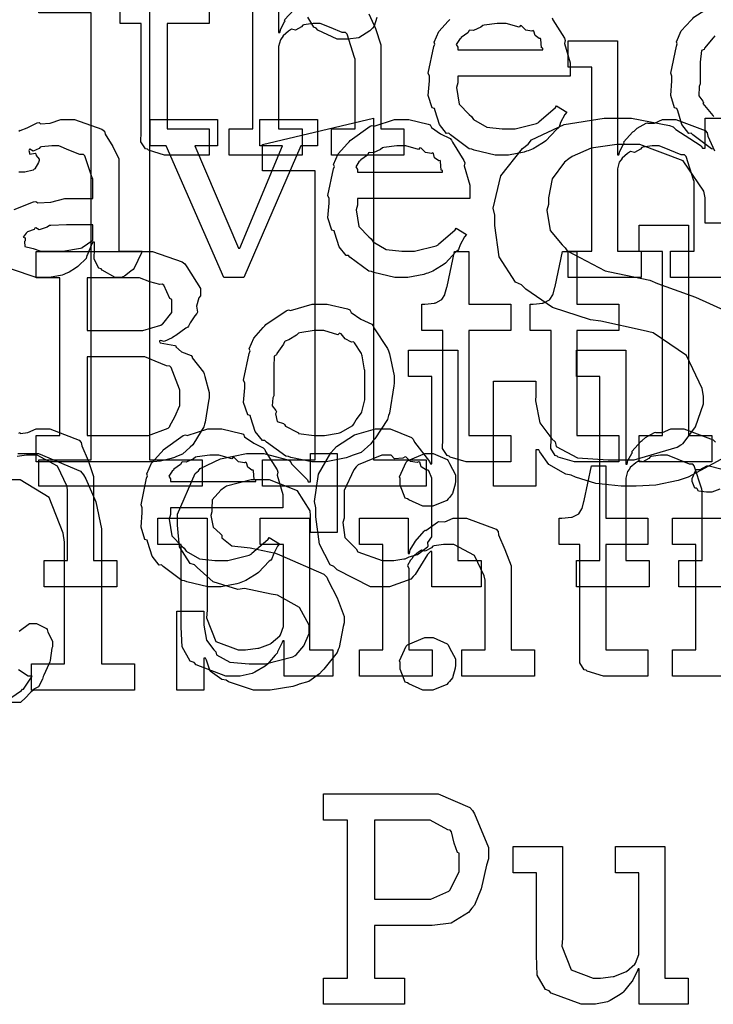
# Model space of a CAD drawing. Extents: x 0 to 8.5, y 0 to 11.
# Tile 292 of 379: x 3.235 to 3.601, y 6.474 to 6.994. Entities that reach past the tile are written whole.
import ezdxf

# ---------------------------------------------------------------- set-up
doc = ezdxf.new("R2010")
doc.units = 0
doc.layers.get('0').update_dxf_attribs({"linetype": 'CONTINUOUS'})

msp = doc.modelspace()

# ---------------------------------------------------------------- linework, layer by layer
at = {"color": 0}
for points in [[(3.37175, 7.04758), (3.37175, 6.98725), (3.3724, 6.98725), (3.3724, 6.98725), (3.37289, 6.98921), (3.37489, 6.993), (3.37522, 6.99354), (3.37494, 6.99403), (3.37989, 6.9994)], [(3.41932, 6.99724), (3.42285, 6.98936), (3.42578, 6.98079), (3.42578, 6.97792), (3.42578, 6.93647), (3.43793, 6.93647), (3.43793, 6.92258), (3.39974, 6.92258), (3.39974, 6.93647), (3.41211, 6.93647), (3.41211, 6.97314), (3.41183, 6.97401), (3.40793, 6.98649), (3.40713, 6.98725), (3.40533, 6.98731), (3.39942, 6.98969), (3.39378, 6.99203), (3.39193, 6.99203), (3.39008, 6.99203), (3.38514, 6.99132), (3.38456, 6.99115), (3.3839, 6.99029), (3.38075, 6.98861), (3.37853, 6.98904), (3.37804, 6.98876), (3.37706, 6.98796), (3.37414, 6.98551), (3.37364, 6.98469), (3.37349, 6.98443), (3.37267, 6.98351), (3.37175, 6.97999), (3.37175, 6.97879), (3.37175, 6.93647), (3.38411, 6.93647), (3.38411, 6.92258), (3.34571, 6.92258), (3.34571, 6.93647), (3.34571, 6.93647), (3.35807, 6.93647), (3.35807, 7.03369)], [(3.33501, 7.00592), (3.33501, 6.99203), (3.31287, 6.99203), (3.31287, 6.93647), (3.33501, 6.93647), (3.33501, 6.92258), (3.33404, 6.92258), (3.33182, 6.92258), (3.33111, 6.92258), (3.32986, 6.92258), (3.32704, 6.92258), (3.32611, 6.92258), (3.32471, 6.92258), (3.3215, 6.92258), (3.32047, 6.92258), (3.31901, 6.92258), (3.31569, 6.92258), (3.31461, 6.92258), (3.31461, 6.92258), (3.31158, 6.92258), (3.303, 6.92513), (3.30246, 6.92562), (3.30143, 6.92589), (3.29904, 6.92958), (3.29921, 6.93479), (3.29921, 6.93647), (3.29921, 6.99203), (3.28814, 6.99203), (3.28814, 7.00592)], [(3.60178, 6.92562), (3.60037, 6.92589), (3.59044, 6.93321), (3.58963, 6.93408), (3.58843, 6.93403), (3.58469, 6.93864), (3.58247, 6.94586), (3.58203, 6.9471), (3.58078, 6.94749), (3.57878, 6.954), (3.57943, 6.96169), (3.57943, 6.96425), (3.57878, 6.96588), (3.58176, 6.98014), (3.58225, 6.98139), (3.58182, 6.98242), (3.58436, 6.98822), (3.58957, 6.99376), (3.5905, 6.99463), (3.59099, 6.99533), (3.60206, 7.00244)], [(3.42367, 6.99528), (3.42225, 6.99056), (3.42139, 6.98958), (3.41986, 6.98812), (3.41407, 6.98449), (3.40831, 6.98372), (3.40642, 6.98372), (3.40642, 6.98372), (3.40272, 6.98372), (3.39247, 6.98861), (3.39165, 6.98958), (3.39035, 6.99007), (3.38721, 6.99533)], [(3.51611, 6.99507), (3.5166, 6.99397), (3.52262, 6.98432), (3.52306, 6.98313), (3.52268, 6.98156), (3.52567, 6.97136), (3.52567, 6.96793), (3.52567, 6.96425), (3.46642, 6.96425), (3.46642, 6.96078), (3.46571, 6.95817), (3.46707, 6.94938), (3.47239, 6.94407), (3.47358, 6.94299), (3.47461, 6.94135), (3.48161, 6.93728), (3.48975, 6.93647), (3.49246, 6.93647), (3.49658, 6.93647), (3.50792, 6.93918), (3.50896, 6.93972), (3.50917, 6.94006), (3.5179, 6.94775), (3.5185, 6.94862), (3.52393, 6.94515), (3.52294, 6.94396), (3.52067, 6.93978), (3.51981, 6.93733), (3.51938, 6.93668), (3.51839, 6.93599), (3.51292, 6.93007), (3.51221, 6.92953), (3.51069, 6.9286), (3.50612, 6.92589), (3.50353, 6.92486), (3.50265, 6.92453), (3.50146, 6.92404), (3.49306, 6.92258), (3.49029, 6.92258), (3.49029, 6.92258), (3.48617, 6.92258), (3.47499, 6.92513), (3.47379, 6.92562), (3.47239, 6.92589), (3.46246, 6.93321), (3.46164, 6.93408), (3.46044, 6.93403), (3.45671, 6.93864), (3.45449, 6.94586), (3.45404, 6.9471), (3.45281, 6.94749), (3.45079, 6.954), (3.45144, 6.96169), (3.45144, 6.96425), (3.45079, 6.96582), (3.45378, 6.97993), (3.45426, 6.98118), (3.45383, 6.98221), (3.45628, 6.98785), (3.46121, 6.99333), (3.46208, 6.99419)], [(3.602, 6.98551), (3.60118, 6.98443), (3.59668, 6.97906), (3.59636, 6.97835), (3.59511, 6.97771), (3.5944, 6.97168), (3.5944, 6.96967), (3.5944, 6.96013), (3.59381, 6.95876), (3.59369, 6.95378), (3.59581, 6.95111), (3.59614, 6.95036), (3.59571, 6.94987), (3.60097, 6.94353), (3.60157, 6.94299)], [(3.61692, 6.85796), (3.57872, 6.85796), (3.57872, 6.87185), (3.5911, 6.87185), (3.5911, 6.90853), (3.59082, 6.9094), (3.58692, 6.92188), (3.5861, 6.92264), (3.58431, 6.92269), (3.5784, 6.92507), (3.57275, 6.9274), (3.5709, 6.9274), (3.56907, 6.9274), (3.56413, 6.92671), (3.56353, 6.92654), (3.56288, 6.92567), (3.55974, 6.92399), (3.55751, 6.92443), (3.55701, 6.92415), (3.55604, 6.92333), (3.55311, 6.9209), (3.55263, 6.92008), (3.55246, 6.91982), (3.55165, 6.91889), (3.55072, 6.91536), (3.55072, 6.91417), (3.55072, 6.87185), (3.5631, 6.87185), (3.5631, 6.85796), (3.52468, 6.85796), (3.52468, 6.87185), (3.52468, 6.87185), (3.53706, 6.87185), (3.53706, 6.96907), (3.52468, 6.96907), (3.52468, 6.98296), (3.55072, 6.98296), (3.55072, 6.92264), (3.55138, 6.92264), (3.55138, 6.92264), (3.55186, 6.92458), (3.55387, 6.92839), (3.55419, 6.92893), (3.55393, 6.92942), (3.55886, 6.93479), (3.5594, 6.93522), (3.5594, 6.93522), (3.56108, 6.93674), (3.56586, 6.93935), (3.56657, 6.93956), (3.56662, 6.93935), (3.57015, 6.93935), (3.57443, 6.94129), (3.5759, 6.94129), (3.58143, 6.94129), (3.5969, 6.93554), (3.59804, 6.93435), (3.59831, 6.93261), (3.60183, 6.92475)], [(3.23465, 6.93522), (3.23529, 6.93565), (3.23529, 6.9356), (3.23899, 6.93696), (3.24431, 6.93956), (3.24528, 6.93978), (3.24599, 6.93901), (3.25119, 6.9394), (3.25683, 6.94129), (3.25874, 6.94129), (3.264, 6.94129), (3.27849, 6.93625), (3.27979, 6.93522), (3.28022, 6.9336), (3.28424, 6.92708), (3.28737, 6.92051), (3.28737, 6.91829), (3.28737, 6.87185), (3.29975, 6.87185), (3.29932, 6.87093), (3.29546, 6.86279), (3.29497, 6.86208), (3.29378, 6.86128), (3.29036, 6.85851), (3.28857, 6.85796), (3.28803, 6.85796), (3.28554, 6.85796), (3.2786, 6.86176), (3.27806, 6.86253), (3.27686, 6.8629), (3.27442, 6.86751), (3.27458, 6.87321), (3.27458, 6.87511), (3.27458, 6.87663), (3.27371, 6.87663), (3.27317, 6.87565), (3.27078, 6.87007), (3.27046, 6.86947), (3.27013, 6.868), (3.26617, 6.86404), (3.26568, 6.86361), (3.26454, 6.8629), (3.26112, 6.86068), (3.259, 6.85975), (3.25831, 6.85949), (3.25743, 6.8591), (3.25076, 6.85796), (3.24854, 6.85796), (3.24854, 6.85796), (3.24382, 6.85796), (3.23079, 6.86231)], [(3.60525, 6.76172), (3.588, 6.75244), (3.58594, 6.75174), (3.58279, 6.75071), (3.57086, 6.74815), (3.56049, 6.74761), (3.55707, 6.74761), (3.55707, 6.74761), (3.55257, 6.74761), (3.53917, 6.74908), (3.52843, 6.7525), (3.52626, 6.75347), (3.52339, 6.75401), (3.51443, 6.75917), (3.50976, 6.76574), (3.50911, 6.76693), (3.5076, 6.76693), (3.5076, 6.74761), (3.48525, 6.74761), (3.48525, 6.80317), (3.5076, 6.80317), (3.5076, 6.79579), (3.50732, 6.79275), (3.50971, 6.78119), (3.51606, 6.77268), (3.51779, 6.77106), (3.51833, 6.76867), (3.52951, 6.76269), (3.54579, 6.7615), (3.55122, 6.7615), (3.55946, 6.7615), (3.58225, 6.76824), (3.58421, 6.76953), (3.58529, 6.77024), (3.59179, 6.77897), (3.59614, 6.79113), (3.59614, 6.79514), (3.59543, 6.79921), (3.58708, 6.81668), (3.56956, 6.82861), (3.56424, 6.82986), (3.54189, 6.83485), (3.5364, 6.8355), (3.51628, 6.84196), (3.50233, 6.85172), (3.5, 6.85394), (3.49685, 6.85547), (3.48822, 6.86876), (3.48589, 6.88536), (3.48589, 6.89085), (3.48508, 6.89447), (3.4891, 6.91162), (3.50054, 6.92611), (3.50347, 6.92839), (3.50532, 6.93067), (3.52251, 6.93864), (3.54368, 6.94206), (3.55078, 6.94206), (3.55811, 6.94206), (3.57818, 6.93826), (3.58008, 6.9375), (3.58143, 6.93604), (3.58886, 6.93137), (3.59483, 6.9274), (3.59549, 6.92622), (3.597, 6.92622), (3.597, 6.94206), (3.61936, 6.94206)], [(3.61936, 6.8865), (3.597, 6.8865), (3.597, 6.89996), (3.59619, 6.90354), (3.58529, 6.91943), (3.5625, 6.92817), (3.5549, 6.92817), (3.55035, 6.92817), (3.53674, 6.92626), (3.52675, 6.92188), (3.52496, 6.92057), (3.52262, 6.91878), (3.51611, 6.91), (3.51432, 6.8999), (3.51432, 6.89649), (3.51346, 6.89339), (3.51519, 6.88265), (3.52154, 6.87506), (3.523, 6.87349), (3.52403, 6.8719), (3.54417, 6.86149), (3.54665, 6.86089), (3.56771, 6.85656), (3.57183, 6.85465), (3.5919, 6.84754), (3.60851, 6.8399)], [(3.2321, 6.89378), (3.24229, 6.89789), (3.24354, 6.89811), (3.24468, 6.89735), (3.25151, 6.89774), (3.25885, 6.89963), (3.26133, 6.89963), (3.27371, 6.89963), (3.27371, 6.91004), (3.27339, 6.9106), (3.26953, 6.92215), (3.26872, 6.92285), (3.26687, 6.92285), (3.26107, 6.92513), (3.25569, 6.9274), (3.25396, 6.9274), (3.25196, 6.9274), (3.24653, 6.92686), (3.24593, 6.92676), (3.24528, 6.926), (3.24214, 6.92458), (3.2404, 6.92562), (3.24007, 6.92546), (3.24007, 6.92524), (3.23981, 6.92492), (3.24035, 6.92296), (3.24322, 6.9235), (3.24354, 6.92329), (3.24371, 6.92236), (3.24528, 6.92031), (3.24528, 6.9196), (3.24501, 6.91862), (3.24311, 6.91536), (3.24268, 6.91504), (3.24224, 6.91465), (3.23768, 6.91351), (3.23617, 6.91351), (3.23454, 6.91351)], [(3.62125, 6.69456), (3.58306, 6.69456), (3.58306, 6.70844), (3.59543, 6.70844), (3.59543, 6.74511), (3.59517, 6.74599), (3.59125, 6.75846), (3.59044, 6.75922), (3.58865, 6.75928), (3.58274, 6.76167), (3.5771, 6.764), (3.57525, 6.764), (3.5734, 6.764), (3.56847, 6.76329), (3.56787, 6.76313), (3.56722, 6.76226), (3.56407, 6.76058), (3.56185, 6.76101), (3.56136, 6.76074), (3.56039, 6.75993), (3.55746, 6.75749), (3.55697, 6.75667), (3.55681, 6.7564), (3.55599, 6.75549), (3.55507, 6.75196), (3.55507, 6.75076), (3.55507, 6.70844), (3.56743, 6.70844), (3.56743, 6.69456), (3.52903, 6.69456), (3.52903, 6.70844), (3.52903, 6.70844), (3.54139, 6.70844), (3.54139, 6.80567), (3.52903, 6.80567), (3.52903, 6.81956), (3.55507, 6.81956), (3.55507, 6.75922), (3.55572, 6.75922), (3.55572, 6.75922), (3.55621, 6.76118), (3.55821, 6.76497), (3.55854, 6.76551), (3.55826, 6.766), (3.56321, 6.77138), (3.56375, 6.77181), (3.56375, 6.77181), (3.56543, 6.77333), (3.57021, 6.77593), (3.5709, 6.77615), (3.57096, 6.77593), (3.57449, 6.77593), (3.57878, 6.77789), (3.58024, 6.77789), (3.58578, 6.77789), (3.60124, 6.77214), (3.60238, 6.77094)], [(3.23465, 6.77567), (3.23535, 6.77593), (3.23551, 6.77556), (3.23936, 6.77593), (3.24382, 6.77789), (3.24533, 6.77789), (3.25088, 6.77789), (3.26639, 6.77192), (3.26747, 6.77072), (3.26779, 6.76904), (3.27121, 6.76124), (3.27399, 6.75276), (3.27399, 6.74989), (3.27399, 6.70844), (3.28635, 6.70844), (3.28635, 6.69456), (3.24794, 6.69456), (3.24794, 6.70844), (3.26031, 6.70844), (3.26031, 6.74511), (3.26014, 6.74756), (3.2551, 6.75819), (3.24419, 6.764), (3.24056, 6.764), (3.23872, 6.764), (3.23378, 6.76329)], [(3.234, 6.76492), (3.23703, 6.76492), (3.24496, 6.76492), (3.26708, 6.75553), (3.26872, 6.75364), (3.26992, 6.75157), (3.27528, 6.73942), (3.27826, 6.72504), (3.27826, 6.72021), (3.27826, 6.65381), (3.29563, 6.65381), (3.29563, 6.63992), (3.24137, 6.63992), (3.24137, 6.65381), (3.25874, 6.65381), (3.25874, 6.71804), (3.25803, 6.72282), (3.25054, 6.74169), (3.23535, 6.75103), (3.23031, 6.75103)], [(3.60465, 6.74604), (3.60042, 6.74457), (3.59907, 6.74457), (3.59907, 6.74457), (3.59765, 6.74457), (3.59347, 6.74507), (3.59267, 6.74625), (3.59233, 6.74653), (3.59158, 6.74669), (3.59017, 6.75017), (3.59017, 6.75131), (3.59017, 6.75174), (3.59017, 6.75174), (3.59196, 6.75618), (3.59233, 6.75651), (3.59233, 6.75651), (3.59429, 6.75651), (3.59787, 6.75846), (3.59907, 6.75846), (3.59907, 6.75846), (3.60519, 6.75683)], [(3.23481, 6.67106), (3.24018, 6.67513), (3.24203, 6.67513), (3.24393, 6.67513), (3.24914, 6.67242), (3.24963, 6.67188), (3.24989, 6.67051), (3.25244, 6.66585), (3.25244, 6.66428), (3.25244, 6.66276), (3.25201, 6.66206), (3.25114, 6.65565), (3.25092, 6.65494), (3.25037, 6.65369), (3.24778, 6.64779), (3.24744, 6.64714), (3.24713, 6.64572), (3.24496, 6.64165), (3.24257, 6.64035), (3.24203, 6.63976), (3.24094, 6.63878), (3.23779, 6.63558), (3.23606, 6.6339), (3.23551, 6.63346), (3.22726, 6.63346)], [(3.22754, 6.634), (3.23594, 6.63981), (3.2366, 6.6404), (3.23699, 6.64046), (3.24137, 6.64681), (3.2416, 6.64735), (3.24137, 6.64735), (3.23953, 6.64735), (3.23443, 6.65061)]]:
    msp.add_lwpolyline(points, dxfattribs=at)
for points in [[(3.24507, 6.7615), (3.27285, 6.7615), (3.27285, 6.99761), (3.24507, 6.99761), (3.24507, 7.0115), (3.30365, 7.02539), (3.30365, 6.7615), (3.33143, 6.7615), (3.33143, 6.74761), (3.24507, 6.74761), (3.24507, 6.7615)], [(3.46642, 6.97814), (3.51133, 6.97814), (3.51133, 6.979), (3.51058, 6.97928), (3.51025, 6.98383), (3.51004, 6.98421), (3.50933, 6.98415), (3.50717, 6.98568), (3.50657, 6.98807), (3.50612, 6.98833), (3.50543, 6.98796), (3.50228, 6.98861), (3.50006, 6.99083), (3.4994, 6.99094), (3.49869, 6.99007), (3.49186, 6.99203), (3.48964, 6.99203), (3.48714, 6.99203), (3.48036, 6.99115), (3.47965, 6.99094), (3.47857, 6.99007), (3.47461, 6.98828), (3.47271, 6.98861), (3.47228, 6.98833), (3.47174, 6.98719), (3.46815, 6.98465), (3.46793, 6.98421), (3.46718, 6.98361), (3.4655, 6.98096), (3.46642, 6.97949), (3.46642, 6.979), (3.46642, 6.97814)], [(3.31239, 6.9274), (3.30393, 6.9274), (3.30393, 6.94129), (3.33951, 6.94129), (3.33951, 6.9274), (3.32758, 6.9274), (3.35058, 6.87337), (3.35124, 6.87337), (3.37381, 6.9274), (3.36187, 6.9274), (3.36187, 6.94129), (3.39225, 6.94129), (3.39225, 6.9274), (3.38357, 6.9274), (3.3534, 6.85796), (3.34278, 6.85796), (3.31239, 6.9274)], [(3.36322, 6.7615), (3.391, 6.7615), (3.391, 6.91428), (3.36322, 6.91428), (3.36322, 6.92817), (3.42182, 6.94206), (3.42182, 6.7615), (3.4496, 6.7615), (3.4496, 6.74761), (3.36322, 6.74761), (3.36322, 6.7615)], [(3.43728, 6.85796), (3.43317, 6.85796), (3.42199, 6.86051), (3.42079, 6.861), (3.41938, 6.86128), (3.40944, 6.8686), (3.40864, 6.86947), (3.40744, 6.86942), (3.40369, 6.87403), (3.40147, 6.88124), (3.40104, 6.88249), (3.39979, 6.88286), (3.39779, 6.88938), (3.39844, 6.89708), (3.39844, 6.89963), (3.39779, 6.90121), (3.40076, 6.91531), (3.40126, 6.91656), (3.40082, 6.91758), (3.40326, 6.92324), (3.40821, 6.92871), (3.40907, 6.92958), (3.40956, 6.93033), (3.42003, 6.93778), (3.42122, 6.93826), (3.42219, 6.93788), (3.433, 6.94129), (3.43664, 6.94129), (3.44043, 6.94129), (3.45068, 6.93896), (3.45182, 6.93847), (3.45247, 6.93712), (3.45731, 6.93371), (3.46235, 6.93132), (3.46311, 6.93044), (3.4636, 6.92936), (3.46963, 6.91971), (3.47006, 6.91851), (3.46967, 6.91694), (3.47265, 6.90674), (3.47265, 6.90332), (3.47265, 6.89963), (3.41342, 6.89963), (3.41342, 6.89615), (3.41271, 6.89356), (3.41407, 6.88476), (3.41938, 6.87944), (3.42057, 6.87836), (3.4216, 6.87674), (3.4286, 6.87267), (3.43674, 6.87185), (3.43946, 6.87185), (3.44358, 6.87185), (3.45492, 6.87457), (3.45594, 6.87511), (3.45617, 6.87543), (3.4649, 6.88314), (3.4655, 6.884), (3.47092, 6.88053), (3.46994, 6.87935), (3.46767, 6.87517), (3.46679, 6.87272), (3.46636, 6.87207), (3.46539, 6.87136), (3.4599, 6.86546), (3.45921, 6.8649), (3.45768, 6.86399), (3.45313, 6.86128), (3.45053, 6.86025), (3.44965, 6.85992), (3.44846, 6.85943), (3.44006, 6.85796), (3.43728, 6.85796)], [(3.41342, 6.91351), (3.45833, 6.91351), (3.45833, 6.91439), (3.45757, 6.91465), (3.45725, 6.91922), (3.45703, 6.9196), (3.45632, 6.91954), (3.45415, 6.92106), (3.45356, 6.92344), (3.45313, 6.92372), (3.45242, 6.92333), (3.44928, 6.92399), (3.44706, 6.92622), (3.4464, 6.92632), (3.44569, 6.92546), (3.43886, 6.9274), (3.43664, 6.9274), (3.43414, 6.9274), (3.42736, 6.92654), (3.42665, 6.92632), (3.42557, 6.92546), (3.4216, 6.92367), (3.41971, 6.92399), (3.41928, 6.92372), (3.41872, 6.92258), (3.41515, 6.92003), (3.41493, 6.9196), (3.41417, 6.919), (3.41249, 6.91635), (3.41342, 6.91488), (3.41342, 6.91439), (3.41342, 6.91351)], [(3.25439, 6.87185), (3.25782, 6.87185), (3.26708, 6.87332), (3.26807, 6.87358), (3.26801, 6.87375), (3.27371, 6.87756), (3.27371, 6.87879), (3.27371, 6.88574), (3.26286, 6.88574), (3.25982, 6.88574), (3.25151, 6.88542), (3.25071, 6.88531), (3.24963, 6.88444), (3.24533, 6.88308), (3.24354, 6.88417), (3.24311, 6.884), (3.24274, 6.88319), (3.23921, 6.88206), (3.23899, 6.88183), (3.23839, 6.88124), (3.23682, 6.87918), (3.2379, 6.8789), (3.2379, 6.87879), (3.2379, 6.87728), (3.23753, 6.87685), (3.23779, 6.87424), (3.24149, 6.87343), (3.24224, 6.87315), (3.24224, 6.87315), (3.24571, 6.87201), (3.25222, 6.87185), (3.25439, 6.87185)], [(3.56212, 6.77436), (3.57449, 6.77436), (3.57449, 6.87158), (3.56212, 6.87158), (3.56212, 6.88547), (3.58817, 6.88547), (3.58817, 6.77436), (3.60053, 6.77436), (3.60053, 6.76047), (3.56212, 6.76047), (3.56212, 6.77436)], [(3.24371, 6.77436), (3.25629, 6.77436), (3.25629, 6.85769), (3.24371, 6.85769), (3.24371, 6.87158), (3.29949, 6.87158), (3.30518, 6.87158), (3.32086, 6.86615), (3.32226, 6.86507), (3.32324, 6.86344), (3.33051, 6.852), (3.33051, 6.84814), (3.32958, 6.84711), (3.3284, 6.84267), (3.32889, 6.83951), (3.32856, 6.83882), (3.32758, 6.83768), (3.32514, 6.83388), (3.32422, 6.83214), (3.32379, 6.83165), (3.32275, 6.83106), (3.31749, 6.82721), (3.31685, 6.82688), (3.31554, 6.82601), (3.31125, 6.82406), (3.30935, 6.8246), (3.30881, 6.82449), (3.30881, 6.82406), (3.30914, 6.82335), (3.31694, 6.822), (3.31771, 6.82167), (3.31754, 6.82129), (3.32047, 6.81858), (3.32553, 6.81668), (3.32617, 6.81603), (3.32611, 6.81543), (3.33203, 6.80783), (3.33247, 6.80692), (3.33285, 6.80561), (3.33507, 6.79715), (3.33507, 6.79432), (3.33479, 6.79258), (3.33306, 6.78153), (3.33268, 6.78043), (3.33225, 6.77892), (3.32704, 6.77035), (3.32639, 6.76958), (3.32514, 6.76824), (3.32096, 6.7646), (3.31776, 6.76329), (3.31685, 6.76286), (3.31494, 6.76232), (3.30931, 6.76079), (3.30567, 6.76047), (3.30447, 6.76047), (3.24371, 6.76047), (3.24371, 6.77436)], [(3.4739, 6.76047), (3.47086, 6.76047), (3.46229, 6.76303), (3.46175, 6.76351), (3.46072, 6.76378), (3.45833, 6.76747), (3.4585, 6.77268), (3.4585, 6.77436), (3.4585, 6.82992), (3.44743, 6.82992), (3.44743, 6.84381), (3.44894, 6.84381), (3.44894, 6.84381), (3.45404, 6.84435), (3.45437, 6.84446), (3.45469, 6.84451), (3.45763, 6.84603), (3.45785, 6.84619), (3.45785, 6.84619), (3.45947, 6.84874), (3.45958, 6.84901), (3.45958, 6.84901), (3.46056, 6.85275), (3.46067, 6.85314), (3.46457, 6.87158), (3.47217, 6.87158), (3.47217, 6.84381), (3.49431, 6.84381), (3.49431, 6.82992), (3.47217, 6.82992), (3.47217, 6.77436), (3.49431, 6.77436), (3.49431, 6.76047), (3.49333, 6.76047), (3.4911, 6.76047), (3.4904, 6.76047), (3.48915, 6.76047), (3.48633, 6.76047), (3.4854, 6.76047), (3.484, 6.76047), (3.48079, 6.76047), (3.47976, 6.76047), (3.47831, 6.76047), (3.47499, 6.76047), (3.4739, 6.76047)], [(3.53103, 6.76047), (3.528, 6.76047), (3.51942, 6.76303), (3.51887, 6.76351), (3.51785, 6.76378), (3.51546, 6.76747), (3.51563, 6.77268), (3.51563, 6.77436), (3.51563, 6.82992), (3.50456, 6.82992), (3.50456, 6.84381), (3.50608, 6.84381), (3.50608, 6.84381), (3.51118, 6.84435), (3.5115, 6.84446), (3.51183, 6.84451), (3.51476, 6.84603), (3.51497, 6.84619), (3.51497, 6.84619), (3.5166, 6.84874), (3.51671, 6.84901), (3.51671, 6.84901), (3.51768, 6.85275), (3.51779, 6.85314), (3.52171, 6.87158), (3.52929, 6.87158), (3.52929, 6.84381), (3.55143, 6.84381), (3.55143, 6.82992), (3.52929, 6.82992), (3.52929, 6.77436), (3.55143, 6.77436), (3.55143, 6.76047), (3.55046, 6.76047), (3.54824, 6.76047), (3.54753, 6.76047), (3.54628, 6.76047), (3.54346, 6.76047), (3.54254, 6.76047), (3.54113, 6.76047), (3.53792, 6.76047), (3.53689, 6.76047), (3.53543, 6.76047), (3.53213, 6.76047), (3.53103, 6.76047)], [(3.27061, 6.82992), (3.29665, 6.82992), (3.30007, 6.82992), (3.30951, 6.83263), (3.31033, 6.83317), (3.3106, 6.83344), (3.31532, 6.83946), (3.31532, 6.84142), (3.31532, 6.84619), (3.31435, 6.84685), (3.31114, 6.85389), (3.31033, 6.85444), (3.30897, 6.85411), (3.30371, 6.85558), (3.29839, 6.85769), (3.29665, 6.85769), (3.27061, 6.85769), (3.27061, 6.82992)], [(3.39333, 6.76047), (3.38926, 6.76047), (3.37825, 6.76286), (3.37706, 6.76329), (3.37554, 6.76357), (3.36535, 6.77089), (3.36447, 6.77175), (3.36317, 6.77175), (3.35943, 6.77647), (3.3571, 6.78375), (3.35667, 6.785), (3.35542, 6.78538), (3.35319, 6.79178), (3.35385, 6.79958), (3.35385, 6.80214), (3.35319, 6.80371), (3.35618, 6.81782), (3.35667, 6.81907), (3.35622, 6.82015), (3.35867, 6.8259), (3.36361, 6.83143), (3.36447, 6.83231), (3.36496, 6.83306), (3.37582, 6.84033), (3.37706, 6.84076), (3.37804, 6.84039), (3.38949, 6.84381), (3.39333, 6.84381), (3.39735, 6.84381), (3.40815, 6.84131), (3.4094, 6.84076), (3.41, 6.83942), (3.41521, 6.83589), (3.4209, 6.83328), (3.42176, 6.83231), (3.4221, 6.83122), (3.42931, 6.82036), (3.42979, 6.81907), (3.43028, 6.81754), (3.43283, 6.80599), (3.43283, 6.80214), (3.43257, 6.80057), (3.43028, 6.78629), (3.42979, 6.785), (3.42931, 6.78288), (3.42264, 6.77274), (3.42176, 6.77175), (3.42046, 6.77001), (3.41536, 6.76551), (3.4106, 6.76383), (3.4094, 6.76329), (3.4075, 6.76258), (3.39686, 6.76047), (3.39333, 6.76047)], [(3.39333, 6.77436), (3.396, 6.77436), (3.40321, 6.77567), (3.40397, 6.77588), (3.40451, 6.77604), (3.41086, 6.77979), (3.41135, 6.78022), (3.41135, 6.78022), (3.41271, 6.78271), (3.41547, 6.78635), (3.41569, 6.78694), (3.41569, 6.78694), (3.41721, 6.79329), (3.41721, 6.79542), (3.41721, 6.80886), (3.41704, 6.80908), (3.4159, 6.81651), (3.41569, 6.81711), (3.41547, 6.81771), (3.41183, 6.8234), (3.41135, 6.82383), (3.41026, 6.82374), (3.40685, 6.82553), (3.40474, 6.82818), (3.40397, 6.8284), (3.403, 6.82764), (3.39572, 6.82992), (3.39333, 6.82992), (3.39057, 6.82992), (3.38303, 6.82867), (3.38226, 6.8284), (3.38112, 6.82742), (3.37717, 6.82497), (3.37528, 6.82428), (3.37489, 6.82383), (3.37435, 6.82275), (3.37076, 6.81776), (3.37056, 6.81711), (3.36947, 6.8164), (3.36925, 6.81076), (3.36925, 6.80886), (3.36925, 6.79542), (3.36865, 6.79432), (3.36843, 6.79015), (3.37033, 6.7876), (3.37056, 6.78694), (3.37011, 6.78592), (3.37104, 6.78185), (3.3744, 6.78076), (3.37489, 6.78022), (3.37532, 6.77929), (3.38151, 6.77615), (3.38226, 6.77588), (3.38232, 6.7755), (3.39057, 6.77436), (3.39333, 6.77436)], [(3.4266, 6.69456), (3.42019, 6.69456), (3.40261, 6.70344), (3.40099, 6.70518), (3.39903, 6.70611), (3.39328, 6.71707), (3.39144, 6.73144), (3.39144, 6.73622), (3.39074, 6.73958), (3.39274, 6.75401), (3.39936, 6.76531), (3.40099, 6.76704), (3.40229, 6.76861), (3.41174, 6.77479), (3.42285, 6.77789), (3.4266, 6.77789), (3.43067, 6.77789), (3.44185, 6.77339), (3.44287, 6.77246), (3.44358, 6.77089), (3.4515, 6.76074), (3.45199, 6.75944), (3.45264, 6.75944), (3.45264, 6.80567), (3.44026, 6.80567), (3.44026, 6.81956), (3.46631, 6.81956), (3.46631, 6.70844), (3.47868, 6.70844), (3.47868, 6.69456), (3.45264, 6.69456), (3.45264, 6.71322), (3.45199, 6.71322), (3.45042, 6.71158), (3.44661, 6.70551), (3.4439, 6.70096), (3.44287, 6.69997), (3.44151, 6.69862), (3.43028, 6.69456), (3.4266, 6.69456)], [(3.27061, 6.77436), (3.29926, 6.77436), (3.303, 6.77436), (3.31338, 6.77838), (3.31424, 6.77914), (3.31429, 6.77957), (3.317, 6.78429), (3.31967, 6.79021), (3.31967, 6.79215), (3.31967, 6.79844), (3.3195, 6.79893), (3.31511, 6.81028), (3.31424, 6.81104), (3.3125, 6.81114), (3.30658, 6.81369), (3.30106, 6.81603), (3.29926, 6.81603), (3.27061, 6.81603), (3.27061, 6.77436)], [(3.3386, 6.69456), (3.33447, 6.69456), (3.32329, 6.6971), (3.3221, 6.6976), (3.32069, 6.69786), (3.31076, 6.70518), (3.30994, 6.70606), (3.30875, 6.706), (3.30501, 6.71061), (3.30279, 6.71783), (3.30236, 6.71907), (3.30111, 6.71946), (3.2991, 6.72597), (3.29975, 6.73367), (3.29975, 6.73622), (3.2991, 6.73779), (3.30208, 6.7519), (3.30257, 6.75315), (3.30214, 6.75418), (3.30458, 6.75982), (3.30951, 6.76531), (3.31039, 6.76617), (3.31087, 6.76693), (3.32135, 6.77436), (3.32254, 6.77485), (3.32351, 6.77447), (3.33431, 6.77789), (3.33794, 6.77789), (3.34174, 6.77789), (3.352, 6.77556), (3.35314, 6.77507), (3.35379, 6.77371), (3.35861, 6.77029), (3.36367, 6.7679), (3.36442, 6.76704), (3.3649, 6.76594), (3.37093, 6.75629), (3.37136, 6.7551), (3.37099, 6.75353), (3.37397, 6.74333), (3.37397, 6.7399), (3.37397, 6.73622), (3.31472, 6.73622), (3.31472, 6.73275), (3.31401, 6.73014), (3.31538, 6.72136), (3.32069, 6.71604), (3.32189, 6.71496), (3.32292, 6.71332), (3.32992, 6.70925), (3.33806, 6.70844), (3.34076, 6.70844), (3.34489, 6.70844), (3.35622, 6.71115), (3.35726, 6.71169), (3.35747, 6.71203), (3.36621, 6.71972), (3.36681, 6.7206), (3.37224, 6.71712), (3.37125, 6.71593), (3.36897, 6.71175), (3.36811, 6.70931), (3.36768, 6.70865), (3.36669, 6.70796), (3.36122, 6.70204), (3.36051, 6.7015), (3.359, 6.70057), (3.35444, 6.69786), (3.35183, 6.69683), (3.35097, 6.6965), (3.34978, 6.69601), (3.34136, 6.69456), (3.3386, 6.69456)], [(3.31472, 6.75011), (3.35965, 6.75011), (3.35965, 6.75097), (3.35889, 6.75125), (3.35856, 6.75581), (3.35835, 6.75618), (3.35764, 6.75613), (3.35547, 6.75765), (3.35487, 6.76004), (3.35444, 6.76031), (3.35374, 6.75993), (3.35058, 6.76058), (3.34836, 6.76281), (3.34771, 6.76292), (3.347, 6.76204), (3.34017, 6.764), (3.33794, 6.764), (3.33544, 6.764), (3.32867, 6.76313), (3.32796, 6.76292), (3.32688, 6.76204), (3.32292, 6.76025), (3.32101, 6.76058), (3.32058, 6.76031), (3.32004, 6.75917), (3.31646, 6.75662), (3.31625, 6.75618), (3.31549, 6.75558), (3.31381, 6.75293), (3.31472, 6.75146), (3.31472, 6.75097), (3.31472, 6.75011)], [(3.36333, 6.63992), (3.35851, 6.63992), (3.34538, 6.64426), (3.34403, 6.64513), (3.34174, 6.64556), (3.33561, 6.65001), (3.33361, 6.65576), (3.33317, 6.65685), (3.33231, 6.65685), (3.33231, 6.63992), (3.31799, 6.63992), (3.31799, 6.68158), (3.33231, 6.68158), (3.33231, 6.6766), (3.33225, 6.67421), (3.33376, 6.66639), (3.33751, 6.66118), (3.3386, 6.6601), (3.33903, 6.65853), (3.34608, 6.65462), (3.35622, 6.65381), (3.35965, 6.65381), (3.36486, 6.65381), (3.37924, 6.65744), (3.38049, 6.65815), (3.38108, 6.65853), (3.3851, 6.66325), (3.38786, 6.66986), (3.38786, 6.67204), (3.38781, 6.67415), (3.38276, 6.68354), (3.37121, 6.69006), (3.36789, 6.69069), (3.35379, 6.69353), (3.35015, 6.69314), (3.33729, 6.69706), (3.32878, 6.70464), (3.32731, 6.70611), (3.32503, 6.70676), (3.31944, 6.71556), (3.31842, 6.72706), (3.31842, 6.73085), (3.31836, 6.73286), (3.32764, 6.75429), (3.32949, 6.75581), (3.33035, 6.75694), (3.3411, 6.76204), (3.35482, 6.76492), (3.35943, 6.76492), (3.36404, 6.76492), (3.37668, 6.7615), (3.37788, 6.76079), (3.37869, 6.75933), (3.38699, 6.75108), (3.38743, 6.74994), (3.38851, 6.74994), (3.38851, 6.76492), (3.40261, 6.76492), (3.40261, 6.72325), (3.38851, 6.72325), (3.38851, 6.73215), (3.3884, 6.7346), (3.38167, 6.74522), (3.36692, 6.75103), (3.36203, 6.75103), (3.35732, 6.75103), (3.34424, 6.74761), (3.34315, 6.7469), (3.34131, 6.74561), (3.33664, 6.74046), (3.33643, 6.73574), (3.33643, 6.7341), (3.33604, 6.73221), (3.33712, 6.72597), (3.34093, 6.7226), (3.34185, 6.72174), (3.34185, 6.72032), (3.347, 6.71615), (3.35519, 6.71533), (3.35682, 6.715), (3.37007, 6.71218), (3.37218, 6.71137), (3.39567, 6.70111), (3.39719, 6.6996), (3.39785, 6.69781), (3.40272, 6.68875), (3.40631, 6.67882), (3.40631, 6.67551), (3.40588, 6.67361), (3.40375, 6.66249), (3.40326, 6.6614), (3.40261, 6.65972), (3.39572, 6.65093), (3.39481, 6.65012), (3.39328, 6.64854), (3.38775, 6.64453), (3.38265, 6.64301), (3.38135, 6.64253), (3.37935, 6.64187), (3.36729, 6.63992), (3.36333, 6.63992)], [(3.43072, 6.70844), (3.43267, 6.70844), (3.43787, 6.70921), (3.43853, 6.70931), (3.43853, 6.70931), (3.44065, 6.71029), (3.44515, 6.71164), (3.44569, 6.71192), (3.44569, 6.71192), (3.45036, 6.71565), (3.45068, 6.71604), (3.45068, 6.71604), (3.45063, 6.71789), (3.45264, 6.72092), (3.45264, 6.7219), (3.45264, 6.75054), (3.45264, 6.75196), (3.45101, 6.75581), (3.45068, 6.75618), (3.44982, 6.75613), (3.44706, 6.75782), (3.44624, 6.76025), (3.44569, 6.76053), (3.44488, 6.76014), (3.44146, 6.76074), (3.43918, 6.76303), (3.43853, 6.76313), (3.43733, 6.76253), (3.43289, 6.76215), (3.43126, 6.764), (3.43072, 6.764), (3.42622, 6.764), (3.41379, 6.75896), (3.41271, 6.75792), (3.41151, 6.75629), (3.40642, 6.74533), (3.40642, 6.74164), (3.40642, 6.73079), (3.40565, 6.72851), (3.40679, 6.72054), (3.41162, 6.71556), (3.41271, 6.71451), (3.41363, 6.713), (3.42643, 6.70844), (3.43072, 6.70844)], [(3.45068, 6.73714), (3.44797, 6.73714), (3.44049, 6.7404), (3.43983, 6.74104), (3.43858, 6.74138), (3.43593, 6.74815), (3.43593, 6.75038), (3.43593, 6.75168), (3.43565, 6.75256), (3.43918, 6.76036), (3.43983, 6.76101), (3.43983, 6.76101), (3.44358, 6.76269), (3.44889, 6.76492), (3.45068, 6.76492), (3.45335, 6.76492), (3.46067, 6.76167), (3.46132, 6.76101), (3.46192, 6.75956), (3.46522, 6.75369), (3.46522, 6.75168), (3.46522, 6.75038), (3.4649, 6.74869), (3.46365, 6.74371), (3.46192, 6.74169), (3.46132, 6.74104), (3.46061, 6.74007), (3.45313, 6.73714), (3.45068, 6.73714)], [(3.54628, 6.64735), (3.54324, 6.64735), (3.53467, 6.6499), (3.53413, 6.65039), (3.5331, 6.65067), (3.53071, 6.65435), (3.53088, 6.65956), (3.53088, 6.66124), (3.53088, 6.71679), (3.51981, 6.71679), (3.51981, 6.73068), (3.52132, 6.73068), (3.52132, 6.73068), (3.52642, 6.73122), (3.52675, 6.73133), (3.52707, 6.73139), (3.53, 6.73292), (3.53022, 6.73307), (3.53022, 6.73307), (3.53185, 6.73562), (3.53196, 6.73589), (3.53196, 6.73589), (3.53293, 6.73964), (3.53304, 6.74001), (3.53694, 6.75846), (3.54454, 6.75846), (3.54454, 6.73068), (3.56668, 6.73068), (3.56668, 6.71679), (3.54454, 6.71679), (3.54454, 6.66124), (3.56668, 6.66124), (3.56668, 6.64735), (3.56569, 6.64735), (3.56347, 6.64735), (3.56278, 6.64735), (3.56153, 6.64735), (3.55871, 6.64735), (3.55778, 6.64735), (3.55637, 6.64735), (3.55317, 6.64735), (3.55214, 6.64735), (3.55067, 6.64735), (3.54736, 6.64735), (3.54628, 6.64735)], [(3.34944, 6.64735), (3.34386, 6.64735), (3.32818, 6.65332), (3.3271, 6.65451), (3.32508, 6.65517), (3.32075, 6.66282), (3.32036, 6.67324), (3.32036, 6.67665), (3.32036, 6.71679), (3.308, 6.71679), (3.308, 6.73068), (3.33404, 6.73068), (3.33404, 6.68207), (3.33376, 6.67806), (3.33865, 6.66558), (3.35032, 6.66124), (3.35422, 6.66124), (3.35422, 6.66124), (3.36079, 6.662), (3.36139, 6.66211), (3.36176, 6.66222), (3.3674, 6.66444), (3.36789, 6.66471), (3.36789, 6.66471), (3.37235, 6.66862), (3.37267, 6.66906), (3.37267, 6.66906), (3.3744, 6.67361), (3.3744, 6.67513), (3.3744, 6.71679), (3.36203, 6.71679), (3.36203, 6.73068), (3.38807, 6.73068), (3.38807, 6.66124), (3.40044, 6.66124), (3.40044, 6.64735), (3.37463, 6.64735), (3.37463, 6.66601), (3.37397, 6.66601), (3.37369, 6.66515), (3.37125, 6.6601), (3.37093, 6.6595), (3.3699, 6.65842), (3.36697, 6.65483), (3.36604, 6.65375), (3.36572, 6.65343), (3.36458, 6.6525), (3.35921, 6.64942), (3.35856, 6.64908), (3.35786, 6.64865), (3.35151, 6.64735), (3.34944, 6.64735)], [(3.41439, 6.66124), (3.42676, 6.66124), (3.42676, 6.71679), (3.41439, 6.71679), (3.41439, 6.73068), (3.44021, 6.73068), (3.44021, 6.71203), (3.44086, 6.71203), (3.44086, 6.71203), (3.44114, 6.71397), (3.44353, 6.71778), (3.4439, 6.71832), (3.44379, 6.71837), (3.44857, 6.72396), (3.44911, 6.72439), (3.44949, 6.72424), (3.45557, 6.72868), (3.45628, 6.72894), (3.45628, 6.72894), (3.45953, 6.72874), (3.46392, 6.73068), (3.46539, 6.73068), (3.47097, 6.73068), (3.4866, 6.72493), (3.48774, 6.72374), (3.48785, 6.722), (3.49126, 6.71414), (3.49447, 6.70557), (3.49447, 6.70269), (3.49447, 6.66124), (3.50683, 6.66124), (3.50683, 6.64735), (3.46843, 6.64735), (3.46843, 6.66124), (3.48079, 6.66124), (3.48079, 6.69792), (3.48036, 6.70036), (3.4751, 6.71099), (3.46419, 6.71679), (3.46061, 6.71679), (3.45876, 6.71679), (3.45383, 6.7161), (3.45324, 6.71593), (3.45247, 6.71506), (3.44917, 6.71338), (3.44715, 6.71382), (3.44672, 6.71354), (3.44564, 6.71278), (3.44254, 6.71029), (3.44228, 6.70947), (3.44217, 6.70921), (3.4414, 6.70856), (3.43983, 6.70583), (3.44043, 6.70415), (3.44043, 6.70356), (3.44043, 6.66124), (3.45281, 6.66124), (3.45281, 6.64735), (3.41439, 6.64735), (3.41439, 6.66124)], [(3.57975, 6.66124), (3.59212, 6.66124), (3.59212, 6.71679), (3.57975, 6.71679), (3.57975, 6.73068), (3.60579, 6.73068), (3.60579, 6.66124), (3.61817, 6.66124), (3.61817, 6.64735), (3.57975, 6.64735), (3.57975, 6.66124)], [(3.45068, 6.63992), (3.44797, 6.63992), (3.44049, 6.64318), (3.43983, 6.64382), (3.43858, 6.64415), (3.43593, 6.65093), (3.43593, 6.65315), (3.43593, 6.65446), (3.43565, 6.65533), (3.43918, 6.66314), (3.43983, 6.66379), (3.43983, 6.66379), (3.44358, 6.66547), (3.44889, 6.66769), (3.45068, 6.66769), (3.45335, 6.66769), (3.46067, 6.66444), (3.46132, 6.66379), (3.46192, 6.66233), (3.46522, 6.65647), (3.46522, 6.65446), (3.46522, 6.65315), (3.4649, 6.65147), (3.46365, 6.64649), (3.46192, 6.64447), (3.46132, 6.64382), (3.46061, 6.64285), (3.45313, 6.63992), (3.45068, 6.63992)], [(3.39551, 6.48785), (3.4081, 6.48785), (3.4081, 6.57118), (3.39551, 6.57118), (3.39551, 6.58507), (3.44997, 6.58507), (3.456, 6.58507), (3.47265, 6.57785), (3.47407, 6.57639), (3.4751, 6.57454), (3.48253, 6.55675), (3.48253, 6.55078), (3.48144, 6.54742), (3.47874, 6.535), (3.47526, 6.52632), (3.47385, 6.52474), (3.47206, 6.52246), (3.46289, 6.51676), (3.45285, 6.51563), (3.44954, 6.51563), (3.42242, 6.51563), (3.42242, 6.48785), (3.43826, 6.48785), (3.43826, 6.47396), (3.39551, 6.47396), (3.39551, 6.48785)], [(3.42242, 6.52951), (3.44868, 6.52951), (3.4521, 6.52951), (3.46158, 6.53369), (3.46235, 6.5345), (3.46257, 6.535), (3.46712, 6.54394), (3.46712, 6.54688), (3.46712, 6.55382), (3.46615, 6.55414), (3.46446, 6.55914), (3.46311, 6.56515), (3.46235, 6.56597), (3.46104, 6.56614), (3.45176, 6.57118), (3.44868, 6.57118), (3.42242, 6.57118), (3.42242, 6.52951)], [(3.537, 6.47396), (3.53142, 6.47396), (3.51574, 6.47993), (3.51465, 6.48112), (3.51264, 6.48178), (3.50831, 6.48942), (3.50792, 6.49983), (3.50792, 6.50325), (3.50792, 6.5434), (3.49556, 6.5434), (3.49556, 6.55729), (3.5216, 6.55729), (3.5216, 6.50868), (3.52132, 6.50467), (3.52621, 6.49219), (3.53788, 6.48785), (3.54178, 6.48785), (3.54178, 6.48785), (3.54833, 6.48861), (3.54893, 6.48872), (3.54932, 6.48882), (3.55496, 6.49104), (3.55544, 6.49132), (3.55544, 6.49132), (3.5599, 6.49522), (3.56022, 6.49567), (3.56022, 6.49567), (3.56196, 6.50022), (3.56196, 6.50174), (3.56196, 6.5434), (3.54958, 6.5434), (3.54958, 6.55729), (3.57563, 6.55729), (3.57563, 6.48785), (3.588, 6.48785), (3.588, 6.47396), (3.56218, 6.47396), (3.56218, 6.49262), (3.56153, 6.49262), (3.56125, 6.49175), (3.55881, 6.48671), (3.55849, 6.48611), (3.55746, 6.48503), (3.55453, 6.48144), (3.5536, 6.48036), (3.55328, 6.48004), (3.55214, 6.47911), (3.54676, 6.47601), (3.54611, 6.47569), (3.54542, 6.47526), (3.53907, 6.47396), (3.537, 6.47396)]]:
    msp.add_lwpolyline(points, close=True, dxfattribs=at)

doc.saveas('drawing.dxf')
